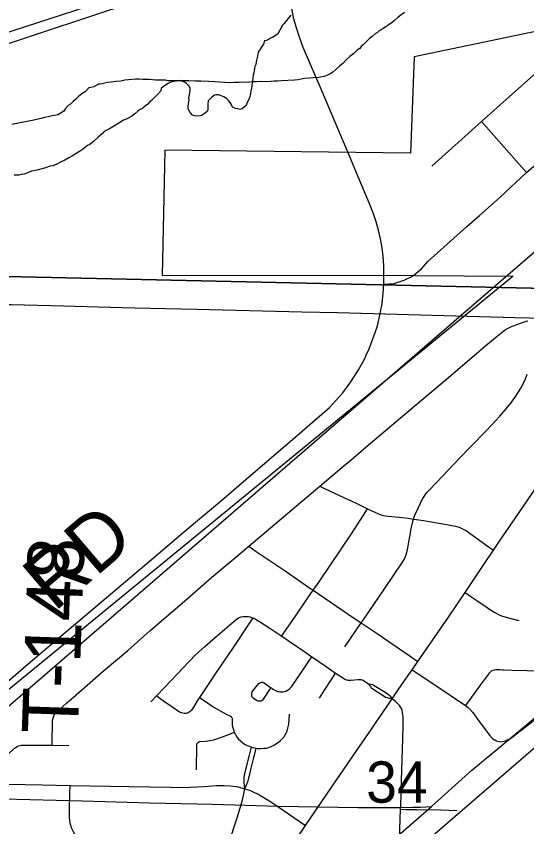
# Model space of a CAD drawing. Extents: x 2.4 to 73.1, y 4.5 to 25.6.
# Drawn here: x 47.6426 to 47.901, y 21.7941 to 22.2043 of the extents above; entities that cross this region are included whole.
import ezdxf

# ---------------------------------------------------------------- set-up
doc = ezdxf.new("R2010")
doc.units = 0
for name, color, linetype in [('GM_X_City_Street', 7, 'Continuous'), ('GM_X_County_Road', 7, 'Continuous'), ('GM_X_County_Road_Text', 7, 'Continuous'), ('GM_X_Minor_River', 7, 'Continuous'), ('GM_X_Rail_Line', 7, 'Continuous'), ('GM_X_Section', 7, 'Continuous'), ('GM_X_Section_Text', 7, 'Continuous'), ('GM_X_State_Route', 7, 'Continuous'), ('GM_X_Township_Road', 7, 'Continuous'), ('GM_X_Township_Road_Text', 7, 'Continuous')]:
    doc.layers.add(name, color=color, linetype=linetype)

msp = doc.modelspace()

# ---------------------------------------------------------------- linework, layer by layer
at = {"layer": 'GM_X_City_Street'}
for p, q in [((47.90098, 22.12512), (47.87815, 22.15094)), ((47.71074, 21.85726), (47.71362, 21.86028))]:
    msp.add_line(p, q, dxfattribs=at)
for points in [[(47.85296, 22.1284), (47.87815, 22.15094), (47.90612, 22.17596), (47.90881, 22.18092)], [(47.82863, 22.06874), (47.8287, 22.07588), (47.82863, 22.07806), (47.82834, 22.08273), (47.82784, 22.08708), (47.82703, 22.0917), (47.82605, 22.09597), (47.82486, 22.10019), (47.82367, 22.10374), (47.82164, 22.10898), (47.81616, 22.12187), (47.81059, 22.13512)], [(47.66087, 21.83531), (47.66089, 21.83896), (47.66094, 21.84451), (47.661, 21.84574), (47.66109, 21.84727), (47.6612, 21.8485), (47.66151, 21.8497), (47.6619, 21.85054), (47.66261, 21.85156), (47.66369, 21.85267), (47.6646, 21.85348), (47.666, 21.8547), (47.66835, 21.85673), (47.67061, 21.85877), (47.6715, 21.85954), (47.68572, 21.87191), (47.69918, 21.88336), (47.71022, 21.89317), (47.7267, 21.90727), (47.74168, 21.92034), (47.75373, 21.93053), (47.7603, 21.93606), (47.7845, 21.95645), (47.79632, 21.96644), (47.7997, 21.96929), (47.80751, 21.97591), (47.81335, 21.98084), (47.81978, 21.98627), (47.82839, 21.9936), (47.83497, 21.99917), (47.84674, 22.00908), (47.86034, 22.02059), (47.87442, 22.03256), (47.88031, 22.03761), (47.88602, 22.04238), (47.89032, 22.04569), (47.89194, 22.04666), (47.89332, 22.04727), (47.89388, 22.04748), (47.89471, 22.04781), (47.89744, 22.04884), (47.89798, 22.049), (47.89874, 22.04927), (47.89986, 22.0496), (47.90078, 22.04989), (47.90163, 22.05008)], [(47.8089, 21.88511), (47.8173, 21.89726), (47.81826, 21.89865), (47.82367, 21.90662), (47.82874, 21.91406), (47.83398, 21.92177), (47.83746, 21.92692), (47.83896, 21.92934), (47.83965, 21.93077), (47.84019, 21.93226), (47.84071, 21.93439), (47.84274, 21.94566), (47.84347, 21.94924), (47.84363, 21.94977), (47.84386, 21.9505), (47.84414, 21.95125), (47.84457, 21.95227), (47.84516, 21.95354), (47.84618, 21.95568), (47.84724, 21.95786), (47.84765, 21.95868), (47.84807, 21.95947), (47.8485, 21.96027), (47.84943, 21.9618), (47.84994, 21.96251), (47.85047, 21.9632), (47.85145, 21.96433), (47.85547, 21.96855), (47.86146, 21.97474), (47.86721, 21.98072), (47.87256, 21.98628), (47.88074, 21.99479), (47.88733, 22.00181), (47.89062, 22.00556), (47.89295, 22.0085), (47.89547, 22.01206), (47.89795, 22.01604), (47.89932, 22.0185), (47.90038, 22.02079), (47.90125, 22.02314)], [(47.79632, 21.96644), (47.79831, 21.96549), (47.80662, 21.96156), (47.81462, 21.95786), (47.8204, 21.95503), (47.8226, 21.95395), (47.8256, 21.95257), (47.8272, 21.95197), (47.82849, 21.95168), (47.83092, 21.95132), (47.83811, 21.95052), (47.84101, 21.95018), (47.84363, 21.94977), (47.84397, 21.94972), (47.84872, 21.94902), (47.85287, 21.94832), (47.85455, 21.94801), (47.8606, 21.94697), (47.86491, 21.94613), (47.86675, 21.94562), (47.86852, 21.94489), (47.87048, 21.94382), (47.87662, 21.93953), (47.8817, 21.93582), (47.88415, 21.93402)], [(47.77703, 21.89058), (47.77813, 21.89218), (47.78362, 21.90011), (47.7903, 21.90987), (47.79296, 21.91377), (47.79592, 21.91809), (47.80223, 21.92736), (47.81233, 21.94232), (47.8184, 21.95173), (47.8204, 21.95503)], [(47.7603, 21.93606), (47.76401, 21.93346), (47.77923, 21.92319), (47.79179, 21.91456), (47.79296, 21.91377), (47.81392, 21.89954), (47.8173, 21.89726), (47.82527, 21.8919), (47.84195, 21.88049), (47.84596, 21.87775)], [(47.86983, 21.9126), (47.87325, 21.9103), (47.87628, 21.90827), (47.88427, 21.90291), (47.88557, 21.9021), (47.8867, 21.9015), (47.88827, 21.90085), (47.8899, 21.90031), (47.89696, 21.89841)], [(47.71362, 21.86028), (47.71783, 21.86467), (47.73346, 21.88113), (47.73788, 21.8851), (47.74347, 21.89003), (47.75061, 21.89605), (47.75418, 21.89906), (47.75492, 21.8996), (47.75564, 21.9), (47.75655, 21.90035), (47.75743, 21.90048), (47.75837, 21.90056), (47.75935, 21.90054), (47.76024, 21.90041), (47.76101, 21.90024), (47.76173, 21.90003), (47.76243, 21.89978)], [(47.76243, 21.89978), (47.76039, 21.89671), (47.75246, 21.88484), (47.74713, 21.87683), (47.74306, 21.87097), (47.74082, 21.86762), (47.73539, 21.85952)], [(47.76243, 21.89978), (47.76382, 21.89911), (47.76576, 21.89803), (47.771, 21.89464), (47.77703, 21.89058)], [(47.77703, 21.89058), (47.78028, 21.88838), (47.78926, 21.88224), (47.79226, 21.88012)], [(47.77144, 21.86452), (47.77293, 21.86353), (47.77416, 21.8629), (47.77496, 21.86257), (47.77546, 21.86245), (47.77603, 21.86235), (47.77667, 21.86233), (47.77768, 21.8624), (47.77837, 21.86253), (47.77909, 21.86275), (47.77987, 21.86313), (47.78046, 21.8635), (47.78097, 21.86392), (47.7819, 21.86488), (47.78672, 21.87175), (47.79041, 21.87733), (47.79226, 21.88012)], [(47.79226, 21.88012), (47.79307, 21.87955), (47.79952, 21.87521), (47.80429, 21.87189)], [(47.84296, 21.87342), (47.84661, 21.87105), (47.85399, 21.86625), (47.8701, 21.85537), (47.87064, 21.85497), (47.87131, 21.85443), (47.87203, 21.85378), (47.87369, 21.85189), (47.87661, 21.84786), (47.88045, 21.8426), (47.88242, 21.84019), (47.88376, 21.83876), (47.88435, 21.83831), (47.8849, 21.83799), (47.88579, 21.83757), (47.88646, 21.83735), (47.88723, 21.8372), (47.88787, 21.83714), (47.88856, 21.83716), (47.88936, 21.83732), (47.89013, 21.83755), (47.8909, 21.83785), (47.89164, 21.83818), (47.89217, 21.83846), (47.89275, 21.83881), (47.90566, 21.84868)], [(47.90865, 21.87289), (47.89364, 21.87321), (47.88938, 21.87337), (47.88879, 21.87341), (47.88755, 21.87345), (47.8854, 21.87344), (47.88449, 21.87333), (47.88393, 21.87322), (47.88342, 21.87303), (47.88303, 21.8728), (47.88262, 21.87248), (47.88228, 21.87215), (47.88201, 21.87184), (47.87748, 21.86569), (47.8701, 21.85537)], [(47.79607, 21.85918), (47.79866, 21.86325), (47.80252, 21.86918), (47.80429, 21.87189)], [(47.80429, 21.87189), (47.80691, 21.87006), (47.80873, 21.86899), (47.80936, 21.86865), (47.8099, 21.86841), (47.81054, 21.86827), (47.81114, 21.86819), (47.81194, 21.86821), (47.81389, 21.86843), (47.81549, 21.86861), (47.81603, 21.86864), (47.81655, 21.86861), (47.81705, 21.86855), (47.81759, 21.86844), (47.81817, 21.86822), (47.82118, 21.86627)], [(47.77144, 21.86452), (47.76771, 21.85863), (47.76724, 21.85813), (47.7669, 21.85789), (47.76659, 21.8577), (47.76623, 21.85761), (47.76588, 21.85757), (47.76548, 21.85757), (47.76511, 21.85762), (47.76471, 21.85773), (47.76424, 21.85799), (47.76315, 21.85874), (47.76229, 21.85949), (47.76206, 21.85981), (47.76191, 21.86016), (47.76186, 21.86052), (47.76182, 21.86085), (47.76182, 21.86121), (47.76186, 21.86156), (47.76214, 21.86229), (47.76248, 21.86283), (47.76544, 21.86654), (47.76573, 21.86679), (47.76603, 21.86697), (47.76642, 21.86712), (47.7668, 21.86718), (47.76714, 21.86719), (47.76749, 21.86715), (47.76783, 21.86704), (47.76815, 21.86687), (47.77083, 21.86492), (47.77144, 21.86452)], [(47.82118, 21.86627), (47.8215, 21.86565), (47.8217, 21.86525), (47.82206, 21.86469), (47.82228, 21.86445), (47.82256, 21.86423), (47.82879, 21.8601), (47.82956, 21.85971), (47.83032, 21.85941), (47.83141, 21.85913), (47.83292, 21.85885)], [(47.82118, 21.86627), (47.82213, 21.86618), (47.82271, 21.86604), (47.8233, 21.86585), (47.82378, 21.86563), (47.83026, 21.86171), (47.83126, 21.86089), (47.83181, 21.86034), (47.83292, 21.85885)], [(47.73539, 21.85952), (47.7346, 21.85833), (47.73182, 21.85379), (47.73121, 21.85299), (47.73073, 21.85244), (47.73026, 21.85207), (47.72973, 21.85173), (47.7292, 21.85155), (47.72872, 21.85146), (47.72822, 21.85141), (47.72763, 21.85145), (47.72695, 21.85155), (47.72633, 21.85168), (47.72576, 21.85189), (47.72528, 21.85212), (47.72147, 21.85469), (47.71715, 21.85759), (47.71541, 21.85891), (47.71362, 21.86028)], [(47.73539, 21.85952), (47.7382, 21.8576), (47.7423, 21.85479), (47.74884, 21.85112)], [(47.74884, 21.85112), (47.75102, 21.85012), (47.75135, 21.8499), (47.75164, 21.8496), (47.75182, 21.84928), (47.75192, 21.84886), (47.75198, 21.84838), (47.75192, 21.84712), (47.75202, 21.84546), (47.75224, 21.84423), (47.75274, 21.84267), (47.75302, 21.84191)], [(47.76401, 21.83383), (47.76477, 21.83376), (47.76552, 21.83374), (47.76662, 21.83373), (47.76801, 21.83378), (47.76924, 21.83393), (47.77051, 21.83426), (47.77175, 21.8347), (47.77296, 21.83535), (47.77379, 21.83582), (47.77459, 21.83632), (47.77534, 21.83687), (47.77638, 21.83768), (47.77727, 21.83858), (47.77821, 21.83964), (47.77881, 21.84053), (47.77927, 21.8415), (47.77969, 21.84244), (47.78016, 21.84392), (47.78058, 21.84606), (47.78086, 21.84853), (47.78092, 21.85102)], [(47.73394, 21.82284), (47.73399, 21.83545), (47.7341, 21.836), (47.73433, 21.83645), (47.73462, 21.83679), (47.73505, 21.83708), (47.73556, 21.8372), (47.73838, 21.83734), (47.74084, 21.83772), (47.74263, 21.8381), (47.74708, 21.83951), (47.75112, 21.84114), (47.75302, 21.84191)], [(47.75302, 21.84191), (47.75455, 21.83922), (47.75522, 21.83836), (47.75616, 21.83751), (47.75718, 21.8367), (47.75822, 21.83596), (47.75953, 21.83526), (47.7607, 21.83479), (47.76172, 21.83439)], [(47.62499, 21.81598), (47.62627, 21.81911), (47.62668, 21.81997), (47.62696, 21.82046), (47.62729, 21.82096), (47.62783, 21.82154), (47.64237, 21.83425), (47.64307, 21.83471), (47.64373, 21.83499), (47.64447, 21.8352), (47.64516, 21.83533), (47.6462, 21.83536), (47.65632, 21.83537), (47.66087, 21.83531), (47.66921, 21.8352)], [(47.75831, 21.81325), (47.75806, 21.81641), (47.75798, 21.81801), (47.75809, 21.81925), (47.75838, 21.82111), (47.76066, 21.83023), (47.76172, 21.83439)], [(47.75831, 21.81325), (47.75999, 21.81736), (47.76044, 21.81892), (47.76081, 21.82071), (47.76149, 21.82374), (47.76294, 21.82915), (47.76322, 21.83036), (47.76401, 21.83383)], [(47.76172, 21.83439), (47.76218, 21.83427), (47.76332, 21.83395), (47.76401, 21.83383)], [(47.63874, 21.81567), (47.65582, 21.81527), (47.66989, 21.81501), (47.69995, 21.81447), (47.7102, 21.81427), (47.72108, 21.81405), (47.72856, 21.81398), (47.73074, 21.81407), (47.73789, 21.81448), (47.74408, 21.81489), (47.74778, 21.81495), (47.75085, 21.81482), (47.75245, 21.81468), (47.75433, 21.81438), (47.75598, 21.81396), (47.75831, 21.81325), (47.76153, 21.8122), (47.76312, 21.8115), (47.76451, 21.81087), (47.76676, 21.80961), (47.77045, 21.80735), (47.7751, 21.80426), (47.78585, 21.79688), (47.78903, 21.7947)], [(47.69207, 21.76896), (47.68971, 21.77143), (47.68099, 21.78052), (47.68069, 21.78085), (47.6764, 21.78532), (47.67374, 21.78831), (47.67249, 21.79003), (47.67142, 21.79186), (47.6707, 21.79351), (47.67043, 21.7943), (47.67018, 21.79525), (47.66984, 21.79703), (47.66967, 21.79914), (47.6697, 21.80284), (47.66983, 21.81092), (47.66989, 21.81501)], [(47.72733, 21.74762), (47.72739, 21.74839), (47.72759, 21.74934), (47.7279, 21.75008), (47.72846, 21.75113), (47.72917, 21.7521), (47.73092, 21.75421), (47.73635, 21.76016), (47.74269, 21.76715), (47.74391, 21.76876), (47.74475, 21.7701), (47.74535, 21.77128), (47.74575, 21.77225), (47.74625, 21.77348), (47.74916, 21.78263), (47.74984, 21.7847), (47.75462, 21.79915), (47.75696, 21.80705), (47.75765, 21.80984), (47.75831, 21.81325)], [(47.83717, 21.80294), (47.83993, 21.80288), (47.84562, 21.80277), (47.8574, 21.80266), (47.86153, 21.80252), (47.86584, 21.80228)]]:
    msp.add_lwpolyline(points, dxfattribs=at)
at = {"layer": 'GM_X_County_Road'}
for points in [[(46.57857, 21.85748), (47.53448, 22.1662), (47.59323, 22.18537), (47.59291, 22.17528), (47.64728, 22.19332), (47.68697, 22.20649), (47.72734, 22.21988), (47.78057, 22.23785), (47.84598, 22.25948), (47.84617, 22.26928), (47.88614, 22.28218), (47.91889, 22.29325)], [(47.91435, 22.19839), (47.84403, 22.18365), (47.84225, 22.13492), (47.71788, 22.13648), (47.7165, 22.07305), (47.82869, 22.07324), (47.84447, 22.07298), (47.89417, 22.07275), (47.58633, 21.82057), (47.49555, 21.74172)], [(47.90098, 22.12512), (47.92066, 22.14228), (47.92782, 22.14872), (47.9373, 22.15722), (47.95927, 22.17691), (47.96467, 22.18159), (47.97204, 22.18825), (47.97423, 22.19011)], [(47.84324, 22.07273), (47.8478, 22.07642), (47.85096, 22.08013), (47.87072, 22.0978), (47.87706, 22.10346), (47.88755, 22.1127), (47.90098, 22.12512)], [(47.82863, 22.06874), (47.834, 22.06908), (47.83899, 22.07062), (47.84324, 22.07273)], [(47.6275, 21.85827), (47.64993, 21.87749), (47.68596, 21.90807), (47.70993, 21.92836), (47.72822, 21.9438), (47.74677, 21.95942), (47.76024, 21.97094), (47.78123, 21.98897), (47.80128, 22.00618), (47.80429, 22.0096), (47.80787, 22.01373), (47.81204, 22.01924), (47.81592, 22.02525), (47.81885, 22.03067), (47.81981, 22.03269), (47.82132, 22.03587), (47.82439, 22.04427), (47.82541, 22.04755), (47.82617, 22.05058), (47.82706, 22.05467), (47.82779, 22.05872), (47.82842, 22.06409), (47.82863, 22.06874)], [(47.85274, 21.8043), (47.87325, 21.82265), (47.88596, 21.83313), (47.90403, 21.84836), (47.92456, 21.86597), (47.95388, 21.89102), (47.97417, 21.90845), (47.9964, 21.92743), (48.0188, 21.94668), (48.02977, 21.95593), (48.03482, 21.96037), (48.04169, 21.96621), (48.04326, 21.96757)], [(47.83717, 21.80294), (47.83722, 21.80437), (47.83762, 21.81741), (47.83796, 21.82797), (47.83828, 21.83884), (47.83843, 21.84567), (47.8384, 21.84967), (47.83821, 21.85179), (47.83793, 21.85311), (47.83762, 21.85391), (47.83728, 21.85449), (47.83659, 21.85547), (47.83474, 21.85725), (47.83292, 21.85885)], [(47.62278, 21.80862), (47.67616, 21.80715), (47.71003, 21.80626), (47.74203, 21.80543), (47.77529, 21.80458), (47.81561, 21.80388), (47.83014, 21.80378), (47.83658, 21.80381), (47.84334, 21.80391), (47.84701, 21.80403), (47.8499, 21.80415), (47.85274, 21.8043)], [(47.81641, 21.7726), (47.85274, 21.8043)], [(47.83498, 21.73957), (47.83518, 21.74512), (47.83548, 21.75193), (47.83581, 21.76247), (47.83596, 21.76681), (47.83608, 21.77053), (47.83661, 21.78761), (47.83717, 21.80294)]]:
    msp.add_lwpolyline(points, dxfattribs=at)
at = {"layer": 'GM_X_Minor_River'}
for points in [[(47.80764, 21.75007), (48.75069, 22.56484)], [(47.25808, 21.52633), (48.20114, 22.34109)], [(47.83917, 22.2062), (47.83589, 22.20381), (47.83413, 22.20215), (47.83297, 22.20104)], [(47.78159, 22.20473), (47.78022, 22.20305), (47.77943, 22.20212), (47.77806, 22.20045), (47.77728, 22.19952), (47.77668, 22.19839), (47.77608, 22.19727), (47.77509, 22.1954), (47.77277, 22.19375), (47.77142, 22.19321), (47.77027, 22.19248), (47.7693, 22.19193), (47.76835, 22.19177), (47.76774, 22.19008), (47.76656, 22.1884), (47.76576, 22.18709), (47.76517, 22.18615), (47.76474, 22.18407), (47.76431, 22.182), (47.76387, 22.17992), (47.76347, 22.17879), (47.76325, 22.17784), (47.76303, 22.17671), (47.76282, 22.17558), (47.7626, 22.17444), (47.76237, 22.17312), (47.76189, 22.16895), (47.76167, 22.16782), (47.76144, 22.16631), (47.76123, 22.16536), (47.76102, 22.16442), (47.7608, 22.16347), (47.76019, 22.16178), (47.75939, 22.16028), (47.75899, 22.15915), (47.75705, 22.15749), (47.7559, 22.15714), (47.75457, 22.15736), (47.75363, 22.15758), (47.75212, 22.15819), (47.7514, 22.15972), (47.75086, 22.16069), (47.75012, 22.16165), (47.74901, 22.16263), (47.7477, 22.16343), (47.74601, 22.16423), (47.74506, 22.16444), (47.74392, 22.16447), (47.74297, 22.1643), (47.74162, 22.16339), (47.73986, 22.16153), (47.73963, 22.15983), (47.7396, 22.15869), (47.73956, 22.15698), (47.73935, 22.15604), (47.7378, 22.15494), (47.73683, 22.15421), (47.73568, 22.15385), (47.73435, 22.1537), (47.73303, 22.15392), (47.73189, 22.15414), (47.7306, 22.1555), (47.72969, 22.15742), (47.72973, 22.15875), (47.72976, 22.16008), (47.73018, 22.16178), (47.73002, 22.16292), (47.73023, 22.16387), (47.73047, 22.16557), (47.73069, 22.16671), (47.73071, 22.16784), (47.72998, 22.169), (47.72869, 22.17036)], [(47.83297, 22.20104), (47.83162, 22.20031), (47.83065, 22.19958), (47.82968, 22.19884), (47.82834, 22.19812), (47.82737, 22.19738), (47.82641, 22.19684), (47.82544, 22.1961), (47.82428, 22.19537), (47.82273, 22.19408), (47.82137, 22.19298), (47.8204, 22.19205), (47.81942, 22.19094), (47.81825, 22.18983), (47.81728, 22.1889), (47.8165, 22.18797), (47.81514, 22.18706), (47.81358, 22.18539), (47.81146, 22.18392), (47.80971, 22.18226), (47.80795, 22.1804), (47.8062, 22.17893), (47.80445, 22.17726), (47.8029, 22.17597), (47.80155, 22.17506), (47.80021, 22.17452), (47.79829, 22.17381), (47.79581, 22.1733), (47.79315, 22.17318), (47.79105, 22.17285), (47.78858, 22.17273), (47.78686, 22.17239), (47.78533, 22.17205), (47.78343, 22.17191), (47.77696, 22.1715), (47.77487, 22.17136), (47.77316, 22.17141), (47.77144, 22.17126), (47.76954, 22.17112), (47.76651, 22.1712), (47.76422, 22.17107), (47.76195, 22.17112), (47.75947, 22.1708), (47.75738, 22.17086), (47.75529, 22.17072), (47.7532, 22.17077), (47.75073, 22.17065), (47.74826, 22.17071), (47.74561, 22.17097), (47.74295, 22.17103), (47.74011, 22.1713), (47.73612, 22.1714), (47.73308, 22.17147), (47.73005, 22.17155), (47.7272, 22.17162), (47.72473, 22.1715), (47.72245, 22.17155), (47.72074, 22.1716), (47.71941, 22.17163), (47.71828, 22.17185), (47.71733, 22.17187), (47.71638, 22.1719), (47.71467, 22.17194), (47.71316, 22.17198), (47.71164, 22.17202), (47.70993, 22.17225), (47.70822, 22.17229), (47.70671, 22.17233), (47.705, 22.17238), (47.7031, 22.17243), (47.70139, 22.17228), (47.69948, 22.17214), (47.69758, 22.172), (47.69567, 22.17147), (47.693, 22.17116), (47.69071, 22.17084), (47.689, 22.17069), (47.68747, 22.17035), (47.68614, 22.17001), (47.68518, 22.16984), (47.68423, 22.16986), (47.68192, 22.16859), (47.68039, 22.16825), (47.67944, 22.16809), (47.67749, 22.16605), (47.67594, 22.16495), (47.6742, 22.16366), (47.67284, 22.16237), (47.67148, 22.16107), (47.67012, 22.15978), (47.66896, 22.15905), (47.66759, 22.15756), (47.6668, 22.15625), (47.66545, 22.15534), (47.66371, 22.15443), (47.66219, 22.15409), (47.66085, 22.15394), (47.65875, 22.15342), (47.65703, 22.15308), (47.65512, 22.15256), (47.65302, 22.15205)], [(47.72869, 22.17036), (47.72775, 22.17096), (47.72643, 22.17137), (47.72512, 22.17178), (47.72378, 22.17144), (47.72244, 22.17128), (47.72092, 22.17094), (47.71957, 22.17022), (47.71725, 22.16875), (47.71608, 22.16764), (47.71587, 22.16651), (47.71392, 22.16447), (47.71255, 22.16318), (47.71119, 22.16169), (47.71002, 22.16077), (47.70924, 22.15984), (47.70808, 22.15892), (47.70672, 22.15782), (47.70537, 22.15709), (47.70441, 22.15635), (47.70266, 22.15488), (47.70111, 22.15378), (47.69938, 22.15268), (47.69803, 22.15196), (47.69688, 22.15161), (47.69514, 22.15051), (47.69148, 22.14833), (47.68993, 22.14723), (47.68821, 22.14651), (47.68724, 22.14596), (47.68626, 22.14485), (47.6853, 22.14412), (47.68394, 22.14282), (47.68199, 22.14097), (47.67986, 22.13931), (47.67871, 22.13877), (47.67754, 22.13785), (47.67619, 22.13675), (47.67464, 22.13584), (47.67291, 22.13474), (47.67117, 22.13365), (47.66924, 22.13256), (47.66732, 22.13147), (47.66539, 22.13057), (47.66328, 22.12948), (47.66117, 22.12858), (47.65964, 22.12843), (47.65772, 22.12753), (47.65677, 22.12737), (47.65505, 22.12684), (47.65332, 22.12631), (47.65237, 22.12615), (47.65142, 22.12598), (47.65046, 22.12582), (47.64912, 22.12528), (47.64797, 22.12493), (47.64663, 22.12439), (47.6451, 22.12424), (47.64396, 22.12389), (47.64282, 22.12392), (47.64167, 22.12376)], [(47.65302, 22.15205), (47.65073, 22.15153), (47.6429, 22.15002), (47.64042, 22.14952)]]:
    msp.add_lwpolyline(points, dxfattribs=at)
at = {"layer": 'GM_X_Rail_Line'}
msp.add_lwpolyline([(46.57802, 21.84905), (47.52862, 22.16062), (47.88411, 22.27606), (47.92982, 22.29205)], dxfattribs=at)
at = {"layer": 'GM_X_Section'}
for points in [[(47.60552, 22.57632), (48.10409, 22.56863), (48.09283, 22.06235), (47.59206, 22.07349)], [(47.59206, 22.07349), (48.09283, 22.06235), (48.07944, 21.56274), (48.0766, 21.56261), (47.57885, 21.57331)]]:
    msp.add_lwpolyline(points, close=True, dxfattribs=at)
at = {"layer": 'GM_X_State_Route'}
for points in [[(47.78903, 21.7947), (47.80276, 21.81483), (47.80832, 21.82288), (47.81494, 21.8325), (47.82239, 21.84352), (47.82486, 21.84709), (47.82998, 21.85463), (47.83207, 21.85767), (47.83292, 21.85885), (47.83562, 21.86284), (47.83968, 21.86878), (47.84133, 21.87107), (47.84296, 21.87342), (47.84596, 21.87775), (47.86149, 21.90011), (47.86983, 21.9126), (47.87933, 21.92683), (47.88415, 21.93402), (47.88719, 21.93856), (47.89902, 21.95586), (47.90625, 21.96644)], [(47.65172, 21.63), (47.65404, 21.6326), (47.65688, 21.63569), (47.68472, 21.66599), (47.68518, 21.66649), (47.70005, 21.68288), (47.707, 21.69047), (47.72026, 21.70473), (47.73123, 21.71686), (47.74145, 21.72831), (47.74702, 21.73498), (47.75092, 21.73986), (47.75695, 21.74791), (47.76172, 21.75458), (47.77021, 21.76677), (47.77727, 21.77747), (47.78732, 21.79218), (47.78903, 21.7947)]]:
    msp.add_lwpolyline(points, dxfattribs=at)
at = {"layer": 'GM_X_Township_Road'}
for points in [[(47.81059, 22.13512), (47.79693, 22.16729), (47.78794, 22.18845), (47.78596, 22.19366), (47.78443, 22.19836), (47.78323, 22.20284), (47.78227, 22.20738), (47.78148, 22.21227), (47.78092, 22.21687), (47.78061, 22.22087), (47.78051, 22.22489), (47.78069, 22.23757)], [(47.63245, 22.05838), (47.63467, 22.05837), (47.64026, 22.05834), (47.66667, 22.05769), (47.68407, 22.05723), (47.70271, 22.05672), (47.73409, 22.05596), (47.78723, 22.05475), (47.80525, 22.05435), (47.82327, 22.05389), (47.89504, 22.05189), (47.93978, 22.0508), (47.95935, 22.05029), (47.97675, 22.04993), (48.02087, 22.0489), (48.05723, 22.04811), (48.07277, 22.04777), (48.09048, 22.04741), (48.13542, 22.04657)]]:
    msp.add_lwpolyline(points, dxfattribs=at)

# ---------------------------------------------------------------- texts
at = {"layer": 'GM_X_County_Road_Text'}
msp.add_text('RD', height=0.028409, rotation=40.4399, dxfattribs=at).set_placement((47.6619, 21.90243))
at = {"layer": 'GM_X_Section_Text'}
msp.add_text('34', height=0.020928, rotation=0, dxfattribs=at).set_placement((47.81977, 21.80625))
at = {"layer": 'GM_X_Township_Road_Text'}
msp.add_text('T-148', height=0.028409, rotation=88.0353, dxfattribs=at).set_placement((47.67382, 21.84075))

doc.saveas('drawing.dxf')
